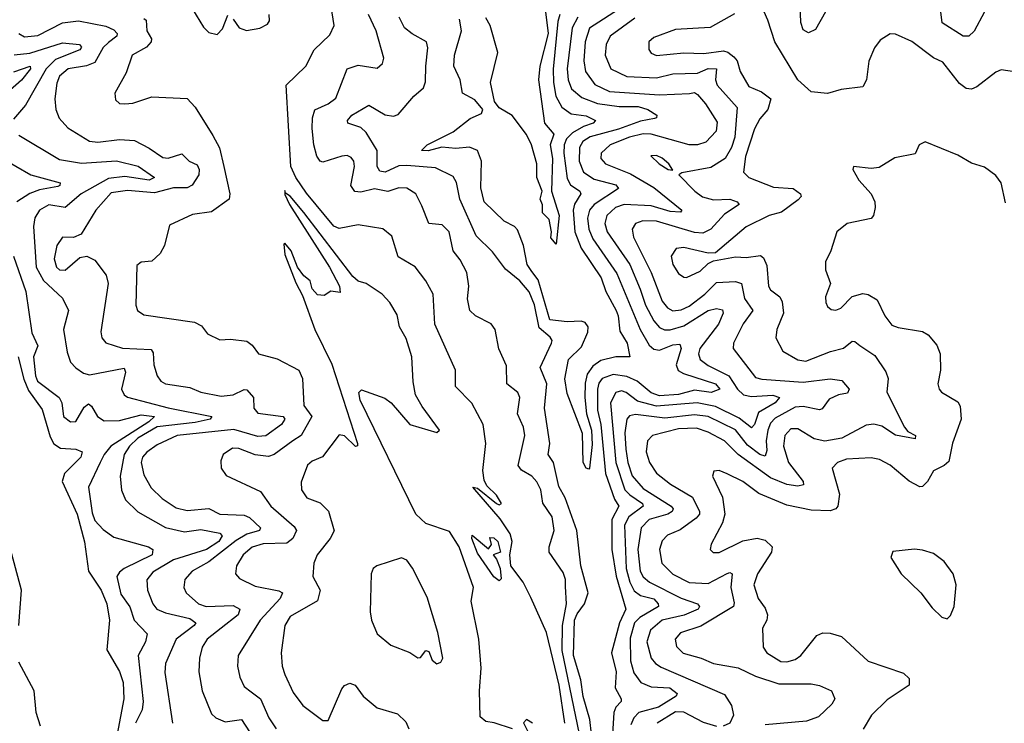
# Model space of a CAD drawing. Extents: x 1552294 to 1694791, y 811929 to 917222.
# Tile 527 of 643: x 1655458 to 1659086, y 890845 to 893436. Entities that reach past the tile are written whole.
import ezdxf

# ---------------------------------------------------------------- set-up
doc = ezdxf.new("R2010")
doc.units = 0

msp = doc.modelspace()

# ---------------------------------------------------------------- linework, layer by layer
at = {"layer": '0CON10XD'}
for points in [[(1658426.7, 893465), (1658390.1, 893399.9), (1658365, 893387.8), (1658345, 893399.2), (1658336, 893426), (1658330.7, 893595)], [(1657466.4, 890845), (1657446.3, 890985), (1657399.2, 891179.2), (1657341.7, 891308.3), (1657312.9, 891365), (1657267.1, 891425), (1657263.8, 891465), (1657273.1, 891515), (1657265, 891542.9), (1657228.3, 891598.2), (1657127.5, 891715), (1657145, 891710.8), (1657214.5, 891654.5), (1657225, 891650), (1657233.3, 891655), (1657214.3, 891685), (1657179.8, 891719.8), (1657169.8, 891739.8), (1657164, 891776), (1657175.5, 891875), (1657165.4, 891945), (1657123.6, 892023.6), (1657063.5, 892085), (1657064.3, 892145), (1656988.2, 892315), (1656981.5, 892425), (1656954.8, 892474.8), (1656915, 892526.5), (1656852.9, 892562.9), (1656829.3, 892639.3), (1656796, 892666), (1656705, 892681.2), (1656635, 892667.1), (1656615, 892675.9), (1656515, 892796.8), (1656474.8, 892855), (1656456.9, 892895), (1656440, 893195), (1656511.9, 893265), (1656543.5, 893325), (1656600.2, 893379.8), (1656616.5, 893415), (1656599.6, 893525)], [(1659124.2, 893244.2), (1659075, 893251.4), (1659055, 893243.1), (1658985, 893188.5), (1658965, 893180.5), (1658945, 893182.5), (1658921.3, 893201.3), (1658859.8, 893279.8), (1658825.5, 893295.5), (1658745.5, 893355.5), (1658685, 893382.5), (1658665.9, 893384.1), (1658628.8, 893361.2), (1658607.3, 893332.7), (1658586.6, 893283.4), (1658578.1, 893215), (1658565, 893188.8), (1658485, 893178.9), (1658435, 893163.9), (1658375, 893170.5), (1658325, 893214.2), (1658240, 893355), (1658214.3, 893434.3), (1658168.8, 893538.8)], [(1656094.6, 893474.6), (1656135, 893408.8), (1656155, 893388.8), (1656185, 893381.2)], [(1657391.2, 893495), (1657405.2, 893385), (1657374.4, 893265), (1657369.3, 893215), (1657392.2, 893055), (1657425.8, 893015), (1657412.5, 892975), (1657420.8, 892925), (1657417.3, 892805), (1657445.5, 892715), (1657435, 892610), (1657415, 892632.5), (1657417.8, 892655), (1657409.2, 892700.8), (1657384.3, 892725), (1657384, 892754), (1657375.8, 892775), (1657382.9, 892805), (1657362.9, 892855), (1657362.9, 892905), (1657344.4, 892975), (1657325, 893013.8), (1657273.2, 893083.2), (1657225, 893111.1), (1657207.8, 893135), (1657192.3, 893205), (1657220, 893315), (1657191.5, 893415), (1657175, 893442.5)], [(1657681.1, 893485), (1657557.2, 893405), (1657541.2, 893355), (1657536.5, 893285), (1657542.4, 893245), (1657577.7, 893197.7), (1657631.7, 893171.7), (1657815, 893159.2), (1657925.9, 893164.1), (1657945, 893168.2), (1657955, 893161.1), (1657985, 893126.2), (1658028.6, 893058.6), (1658023.8, 893025), (1657986.4, 892985), (1657955, 892975.2), (1657925, 892975.7), (1657785, 893014.1), (1657755, 893015.6), (1657705, 893004.1), (1657633.8, 892975), (1657600, 892945), (1657599.7, 892925), (1657617.1, 892905), (1657708.5, 892868.5), (1657795, 892818.7), (1657897.5, 892735), (1657892.4, 892727.6), (1657855, 892729.4), (1657785, 892751), (1657685, 892755.1), (1657653.6, 892745), (1657621.6, 892715), (1657614.5, 892685), (1657622.6, 892655), (1657705.8, 892535), (1657744.2, 892444.2), (1657764.3, 892385), (1657795, 892327.1), (1657815, 892302.5), (1657833.9, 892293.9), (1657855, 892293.9), (1657905, 892308.6), (1657995, 892365.5), (1658025, 892372.7), (1658048, 892368), (1658050.4, 892355), (1658033.3, 892315), (1657964.4, 892225), (1657959.8, 892205), (1657965.9, 892185), (1657995, 892163), (1658070.6, 892125), (1658102.5, 892075), (1658125, 892054.3), (1658155, 892048.8), (1658233.1, 892053.1), (1658258.2, 892045), (1658241.8, 892025), (1658180.5, 891989.5), (1658165, 891945.5), (1658155, 891933.5), (1658108.9, 891968.9), (1658021.5, 892011.5), (1657954.7, 892025.3), (1657805, 892012.7), (1657735, 892031.8), (1657692.8, 892062.8), (1657675, 892069.6), (1657655, 892063.2), (1657634.9, 892025), (1657654.5, 891805), (1657687.3, 891705), (1657705.8, 891685.8), (1657753, 891655), (1657755.9, 891645), (1657702.9, 891605), (1657686.4, 891575), (1657692.6, 891415), (1657705.7, 891365), (1657722.4, 891332.4), (1657745, 891316.1), (1657795, 891302.8), (1657811, 891285), (1657811.8, 891275), (1657743.1, 891235), (1657723.4, 891215), (1657708, 891158), (1657708.1, 891075), (1657720.7, 891030.7), (1657747.1, 890995), (1657785, 890979.6), (1657853.5, 890975), (1657880.9, 890955), (1657876.9, 890945), (1657811.8, 890905), (1657739.4, 890885), (1657720.5, 890865), (1657710.2, 890839.8)], [(1659012.9, 893465), (1658975, 893394.4), (1658955, 893375.5), (1658935, 893375.4), (1658856.7, 893425), (1658849, 893495)], [(1655915, 893440.7), (1655923.9, 893433.9), (1655926.8, 893395), (1655943.5, 893365), (1655942.8, 893355), (1655925, 893335.3), (1655871.9, 893305), (1655850.2, 893239.8), (1655808.8, 893165), (1655811.2, 893141.2), (1655825, 893128), (1655845, 893125.7), (1655875, 893128.9), (1655945, 893151.5), (1656075, 893146.4), (1656104, 893114), (1656170, 893010), (1656194.3, 892964.3), (1656210.4, 892895), (1656232.8, 892795), (1656230, 892775), (1656165, 892728.2), (1656095, 892718.9), (1656010, 892680), (1655991.4, 892605), (1655975.5, 892575), (1655945, 892546.5), (1655905, 892542.9), (1655889.6, 892530.4), (1655885.7, 892385), (1655892.5, 892365), (1655915, 892349.2), (1656102.1, 892322.1), (1656128.3, 892308.3), (1656149.7, 892279.7), (1656195, 892256.7), (1656235, 892260), (1656295, 892251.9), (1656315, 892237.5), (1656337.5, 892205), (1656406.8, 892186.8), (1656485.9, 892145.9), (1656499.6, 892115), (1656505.3, 892015), (1656534.1, 891975), (1656494.7, 891905), (1656464.4, 891885.6), (1656395, 891834.8), (1656375, 891828.1), (1656325, 891833.1), (1656265, 891857.3), (1656242, 891858), (1656207.1, 891835), (1656198.7, 891811.3), (1656200.6, 891785), (1656218.1, 891758.1), (1656345, 891698.2), (1656383.6, 891645), (1656469.6, 891569.6), (1656477.9, 891555), (1656464.3, 891525), (1656441.8, 891508.2), (1656355, 891505.7), (1656315, 891493.2), (1656281.3, 891465), (1656256.8, 891425), (1656253.5, 891395), (1656267.7, 891377.7), (1656325, 891349.5), (1656412.8, 891332.8), (1656425.8, 891325), (1656417.3, 891305), (1656343.9, 891225), (1656262.7, 891095), (1656260.8, 891055), (1656268.5, 891015), (1656285, 890980.6), (1656310.8, 890960.7), (1656345.3, 890935), (1656376.5, 890865), (1656403.2, 890825)], [(1656185, 893381.2), (1656205, 893402.5), (1656225, 893453.3)], [(1656245, 893438), (1656266.6, 893406.6), (1656293.9, 893396.1), (1656342.5, 893405), (1656370.7, 893419.3), (1656378.3, 893431.7), (1656376.7, 893455)], [(1657521.3, 890805), (1657456.5, 891113.5), (1657458.4, 891205), (1657473, 891285), (1657469.3, 891349.3), (1657469.2, 891375), (1657460.1, 891400.1), (1657408.8, 891475), (1657408.8, 891495), (1657427.3, 891555), (1657420, 891605), (1657385.3, 891655.3), (1657377.8, 891705), (1657363.8, 891733.8), (1657344.8, 891754.8), (1657307, 891777), (1657294.7, 891794.7), (1657318.7, 891905), (1657314.6, 891935), (1657292.5, 891985), (1657301.2, 892045), (1657293.4, 892063.4), (1657253.1, 892095), (1657251.4, 892161.4), (1657223.4, 892223.4), (1657209.4, 892295), (1657195, 892315.6), (1657137.5, 892345), (1657116.9, 892365), (1657108.5, 892408.5), (1657112.3, 892455), (1657105.4, 892505), (1657081.5, 892551.5), (1657054.6, 892585), (1657040.4, 892655), (1657015, 892680.5), (1656965.5, 892685.5), (1656939.1, 892750.9), (1656917.7, 892795), (1656884.7, 892815.3), (1656855, 892817), (1656815, 892802.8), (1656765, 892812.9), (1656715, 892801.1), (1656693.2, 892803.2), (1656678.4, 892825), (1656691.8, 892895), (1656688.9, 892915), (1656679.1, 892929.1), (1656665, 892935.4), (1656645, 892933.8), (1656575, 892911.2), (1656565, 892915.5), (1656553.4, 892933.4), (1656541.5, 892975), (1656535.9, 893035), (1656536.9, 893075), (1656545.7, 893104.3), (1656595, 893125.9), (1656622.5, 893147.5), (1656665, 893255.5), (1656705, 893268.4), (1656775, 893257.8), (1656794.4, 893275), (1656800, 893295), (1656771.4, 893395), (1656743.3, 893455)], [(1657413, 892267), (1657371.8, 892301.8), (1657355, 892385.6), (1657335, 892433.5), (1657300.5, 892475), (1657247.7, 892517.7), (1657200.7, 892580.7), (1657140.2, 892640.2), (1657079.4, 892775), (1657067, 892837), (1657055, 892858.9), (1656990.1, 892890.1), (1656885, 892899.7), (1656855, 892898.1), (1656805, 892874.8), (1656785, 892877.8), (1656775.7, 892895), (1656775.4, 892955), (1656735, 893020.9), (1656715, 893039.3), (1656667.1, 893055), (1656666.4, 893065), (1656681.8, 893085), (1656745, 893121.8), (1656805, 893085.8), (1656835, 893081.3), (1656852.7, 893087.3), (1656910.6, 893155), (1656945.5, 893185), (1656953, 893207), (1656954.6, 893264.6), (1656962, 893332), (1656957.3, 893355), (1656903.7, 893383.7), (1656875.9, 893405.9), (1656856.1, 893445)], [(1657448.1, 893455), (1657440.8, 893429.2), (1657423.4, 893253.4), (1657424.4, 893205), (1657434, 893155), (1657455, 893114.1), (1657489.5, 893089.5), (1657545, 893082.1), (1657579.5, 893065), (1657570.6, 893055), (1657535, 893043.1), (1657495, 893019.1), (1657473.2, 892996.8), (1657464.8, 892974.8), (1657463.2, 892945), (1657475, 892851.5), (1657487.8, 892827.8), (1657522.2, 892805), (1657525.8, 892795), (1657502.7, 892757.3), (1657496.9, 892735), (1657503.8, 892655), (1657526.6, 892595), (1657600.7, 892485), (1657617.2, 892435), (1657655.5, 892365), (1657663.1, 892345), (1657669, 892289), (1657696.8, 892245), (1657706, 892195), (1657654.7, 892194.7), (1657598.8, 892181.2), (1657570.2, 892159.8), (1657549.4, 892130.6), (1657542, 892098), (1657540.9, 892045), (1657546.9, 891985), (1657565.3, 891925), (1657567.8, 891872.2), (1657557.1, 891785), (1657555, 891780.8), (1657545, 891784.3), (1657534.7, 891805), (1657532.3, 891912.3), (1657475, 892060), (1657466.1, 892113.9), (1657480, 892185), (1657528.1, 892231.9), (1657550.9, 892285), (1657552.7, 892305), (1657541.3, 892321.3), (1657526.5, 892326.5), (1657475, 892323.5), (1657411.2, 892331.2), (1657368.3, 892478.4), (1657345, 892508.8), (1657328.4, 892535), (1657314.9, 892605), (1657292.2, 892662.2), (1657280.6, 892675), (1657243.7, 892693.7), (1657168.9, 892765), (1657156.8, 892816.8), (1657159.5, 892915), (1657145.3, 892955), (1657115, 892967.1), (1657065, 892961.2), (1657013.5, 892966.5), (1656963.4, 892953.4), (1656938.8, 892955), (1656959.4, 892975), (1657055, 893023.6), (1657117.9, 893072.1), (1657159.3, 893090.7), (1657164.6, 893105), (1657135, 893141.1), (1657089.4, 893165), (1657080.7, 893215), (1657057.1, 893265), (1657060, 893305), (1657086.2, 893395), (1657078.6, 893438.6)], [(1657514.8, 893445), (1657493.3, 893406.7), (1657475.4, 893255), (1657479.4, 893215), (1657491.8, 893181.8), (1657529.7, 893149.7), (1657587.3, 893127.3), (1657667, 893117), (1657736.6, 893116.6), (1657773.1, 893105), (1657805.7, 893085), (1657804.2, 893075), (1657797.6, 893072.4), (1657745, 893063), (1657665, 893032.9), (1657560, 893005), (1657532.5, 892987.4), (1657520.3, 892965), (1657519.9, 892915), (1657535, 892874.3), (1657575, 892848.6), (1657655, 892828.3), (1657664, 892815), (1657574.4, 892755), (1657557.4, 892735), (1657550.7, 892705), (1657555.2, 892664.8), (1657569.5, 892629.5), (1657658.8, 892501.2), (1657744.6, 892294.6), (1657777.6, 892237.6), (1657795, 892222.6), (1657815, 892218.5), (1657865, 892239), (1657890.9, 892240.9), (1657895.3, 892225.3), (1657877.5, 892165), (1657884.6, 892144.6), (1657903.4, 892133.4), (1658021.5, 892095), (1658037.7, 892075), (1658006.5, 892063.5), (1657945, 892071.4), (1657885, 892055.8), (1657815, 892051.4), (1657785, 892061.5), (1657733.3, 892105), (1657695, 892121.9), (1657645, 892129.8), (1657604.8, 892115), (1657592.4, 892097.6), (1657586.5, 892075), (1657587.6, 891997.6), (1657599.1, 891945), (1657616.1, 891765), (1657650.2, 891670.2), (1657665.2, 891645), (1657640.3, 891595), (1657640.4, 891485), (1657656.3, 891386.3), (1657691.3, 891265), (1657667.6, 891215), (1657638.4, 891105), (1657656.1, 891035), (1657651.9, 890975), (1657674.7, 890935), (1657674.6, 890925), (1657654.2, 890905), (1657646.7, 890885), (1657641.4, 890785)], [(1657725, 893441.5), (1657634.2, 893375), (1657619.5, 893345), (1657615.3, 893305), (1657636.2, 893255), (1657695, 893226.9), (1657805, 893221.7), (1657865, 893236.2), (1657955, 893239.5), (1657995, 893256.1), (1658025, 893255.2), (1658021.7, 893215), (1658028, 893195), (1658102.3, 893112.3), (1658093.1, 893003.1), (1658081.4, 892965), (1658057.2, 892925), (1658005, 892891.3), (1657897.3, 892872.7), (1657886.7, 892865), (1657945.4, 892805), (1657974.1, 892784.1), (1658015, 892772.9), (1658075, 892775.2), (1658101.4, 892765), (1658109.4, 892755), (1658055, 892720.4), (1658005, 892664.1), (1657975, 892650), (1657945, 892652.3), (1657805, 892694.5), (1657754.3, 892695.7), (1657727.5, 892685), (1657715.4, 892665), (1657719.5, 892635), (1657784.9, 892504.9)], [(1658092.2, 893457.8), (1658002.4, 893407.6), (1657875, 893399.7), (1657795, 893370.9), (1657776.7, 893355), (1657776.3, 893326.3), (1657785, 893313.3), (1657805, 893304.1), (1657905, 893314.3), (1657978.3, 893311.7), (1658051.3, 893321.3), (1658067.1, 893317.1), (1658089.7, 893299.7), (1658101.8, 893285), (1658112.2, 893245), (1658145, 893190), (1658190.8, 893170.8), (1658226.2, 893145), (1658214.6, 893105.4), (1658185, 893070.9), (1658165, 893034.4), (1658132.6, 892932.6), (1658125, 892874), (1658145.3, 892855.2), (1658235, 892819.5), (1658307.5, 892815), (1658335.6, 892795), (1658337.1, 892785), (1658326.7, 892773.3), (1658265, 892727.4), (1658220, 892715), (1658135, 892673.6), (1658022.2, 892577.8), (1657995, 892576.9), (1657905, 892597.4), (1657877.1, 892592.9), (1657858.8, 892565), (1657865, 892534.2), (1657885, 892501.5), (1657905, 892487.5), (1657915, 892487.3), (1657965, 892510), (1657995, 892538.5), (1658015, 892548.5), (1658095, 892563.3), (1658135, 892560.4), (1658187.3, 892567.3), (1658199, 892559), (1658211.5, 892531.5), (1658216.7, 892455), (1658225, 892441.2), (1658259.1, 892415), (1658267.3, 892397.3), (1658272.1, 892355), (1658247.3, 892295), (1658244.5, 892265), (1658270, 892215), (1658325, 892183.2), (1658355, 892178), (1658445.5, 892214.5), (1658493, 892227), (1658525, 892252.5), (1658535, 892251.5), (1658553.6, 892236.4), (1658609, 892199), (1658649.6, 892139.6), (1658657.7, 892115), (1658653.8, 892065), (1658718, 891935), (1658730.1, 891920.1), (1658758.5, 891905), (1658757.1, 891892.9), (1658685, 891906.3), (1658635, 891938.9), (1658605, 891946.9), (1658577.6, 891942.4), (1658486.9, 891895), (1658425, 891884.1), (1658385, 891892.7), (1658325, 891929.8), (1658300, 891930), (1658277.3, 891905), (1658272.8, 891865), (1658291.2, 891805), (1658344.6, 891735), (1658346.4, 891723.6), (1658325, 891718.8), (1658285, 891724.3), (1658225, 891748.4), (1658105.2, 891835), (1658055, 891885.6), (1657995, 891917), (1657951.7, 891931.7), (1657885, 891929.6), (1657790, 891905), (1657771.3, 891885), (1657766.3, 891845), (1657778.3, 891805), (1657805, 891766.7), (1657856, 891726), (1657937.6, 891677.6), (1657963.5, 891625), (1657963.3, 891615), (1657950.1, 891599.9), (1657892.2, 891557.8), (1657845, 891537.3), (1657825, 891516.5), (1657815.4, 891485), (1657824.6, 891435), (1657865, 891393.8), (1657925, 891362.9), (1657995, 891359.6), (1658065, 891396.8), (1658075, 891400.4), (1658083.1, 891395), (1658078.9, 891345), (1658091.1, 891288.9), (1658088.4, 891275), (1657967.4, 891202.6), (1657892.4, 891177.6), (1657872.7, 891155), (1657878.1, 891128.1), (1657903, 891103), (1657968.8, 891085), (1658015, 891064.7), (1658105, 891049), (1658169.1, 891019.1), (1658255, 890990.6), (1658375, 890990.9), (1658405, 890984.5), (1658449.2, 890965), (1658462, 890935), (1658450.8, 890915), (1658401.5, 890868.5), (1658357.2, 890852.8), (1658205, 890838.9)], [(1655454.8, 893384.8), (1655475, 893372.4), (1655525, 893377.4), (1655615, 893424.2), (1655675, 893432.1), (1655775, 893411.7), (1655805, 893398.9), (1655816.7, 893385), (1655816.1, 893375), (1655785, 893351.5), (1655765.8, 893334.2), (1655735, 893278.4), (1655703.9, 893266.1), (1655636.9, 893255), (1655605, 893228.5), (1655595, 893202), (1655586.8, 893145), (1655591, 893105), (1655603.5, 893073.5), (1655635, 893037.7), (1655715, 892989.1), (1655745.3, 892985.3), (1655825, 892994.8), (1655880.8, 892990.9), (1655935, 892963.4), (1655985, 892928.8), (1656005, 892926.3), (1656055, 892942.1), (1656082.1, 892915), (1656111.7, 892901.7), (1656118.9, 892885), (1656117.8, 892865), (1656093.8, 892826.2), (1656075, 892816.5), (1656025, 892817), (1655955, 892798.5), (1655855, 892807.4), (1655795, 892798.4), (1655738, 892735), (1655684, 892646), (1655656.1, 892633.9), (1655615, 892635.5), (1655595.3, 892605)], [(1655437.2, 893307.2), (1655495, 893313.3), (1655615, 893351), (1655678.2, 893345), (1655685.3, 893335), (1655679.4, 893325), (1655590.1, 893289.9), (1655555.1, 893255), (1655479, 893121), (1655435, 893069.2)], [(1655436.1, 893243.9), (1655496.7, 893265), (1655498.2, 893255), (1655465, 893213.9), (1655328.8, 893095)], [(1655455, 893010.5), (1655605, 892920.7), (1655685, 892908), (1655815, 892916), (1655895, 892896.7), (1655954.5, 892855), (1655935, 892845.3), (1655845, 892858.5), (1655785, 892850.9), (1655684.8, 892795), (1655625.5, 892744.5), (1655565, 892753.8), (1655530.4, 892735), (1655514.1, 892705.9), (1655508.1, 892675), (1655518, 892525), (1655546, 892476), (1655615, 892410), (1655637.9, 892365), (1655619.8, 892295), (1655632.2, 892212.2), (1655644.7, 892175), (1655665, 892153.8), (1655692.5, 892135), (1655715, 892128.7), (1655842.7, 892152.7), (1655847.9, 892137.9), (1655833.5, 892075), (1655842.9, 892055), (1655855, 892046.1), (1656005, 892006.7), (1656165.6, 891975), (1656160, 891965), (1656105, 891952.4), (1655965, 891936.7), (1655893.1, 891895), (1655862.3, 891865), (1655843.3, 891835), (1655828.4, 891755), (1655833.2, 891703.2), (1655847.6, 891667.6), (1655893.4, 891623.4), (1655995.5, 891565.5), (1656065, 891549.5), (1656125, 891558.1), (1656195.3, 891545.2), (1656204.4, 891535), (1656191.6, 891515), (1656146.6, 891485), (1656025, 891446.7), (1655948.7, 891401.3), (1655926.6, 891373.4), (1655929.3, 891335), (1655948.8, 891285), (1655963.8, 891265), (1655995, 891251.6), (1656085, 891231), (1656106.4, 891215), (1656101.2, 891205), (1656034.8, 891155), (1655995.3, 891065), (1655992.6, 891032.6), (1656020.8, 890845)], [(1659091.1, 892761.1), (1659074.2, 892835), (1659055, 892862), (1659012.7, 892892.7), (1658965, 892907.5), (1658915, 892937.5), (1658795, 892986), (1658772.5, 892975), (1658758, 892942), (1658682.5, 892927.5), (1658625, 892891.2), (1658595, 892887.5), (1658530, 892895), (1658527.5, 892885), (1658550, 892845), (1658595.8, 892795), (1658609.2, 892765), (1658610, 892745), (1658604.4, 892715.6), (1658595, 892704), (1658506.7, 892685), (1658468.8, 892655), (1658447.1, 892585), (1658426.9, 892545), (1658426.7, 892515), (1658445.4, 892465), (1658427.5, 892415), (1658428.9, 892395), (1658435, 892380), (1658448.5, 892368.5), (1658465, 892366.5), (1658483.6, 892373.6), (1658525, 892417.3), (1658565, 892427.7), (1658585, 892424.6), (1658617.1, 892405), (1658645.8, 892345), (1658671.5, 892311.5), (1658695, 892302.2), (1658785, 892287.5), (1658805.3, 892275.3), (1658837, 892237), (1658850, 892205), (1658851.4, 892145), (1658841.4, 892095), (1658845.7, 892075.7), (1658855, 892064), (1658915, 892029.4), (1658923, 892013), (1658927.7, 891965), (1658895, 891876.7), (1658881.1, 891808.9), (1658865, 891793.8), (1658825, 891774.4), (1658803.3, 891735), (1658785, 891716.9), (1658775, 891715.6), (1658735, 891736.4), (1658665.8, 891795.8), (1658626.4, 891816.4), (1658595, 891822), (1658505, 891818), (1658471.2, 891805), (1658452, 891785), (1658478.2, 891688.2), (1658473.2, 891645), (1658465, 891634.7), (1658445, 891627.1), (1658375, 891629.7), (1658285, 891648.9), (1658181.5, 891691.5), (1658122.9, 891735), (1658065, 891763.3), (1658035, 891775.7), (1658016.2, 891773.8), (1658010.8, 891755), (1658048, 891678), (1658056.2, 891615), (1658047.1, 891582.9), (1658005.7, 891505), (1658002, 891485), (1658013.4, 891473.4), (1658035, 891473.6), (1658122.6, 891517.4), (1658175, 891526.6), (1658205, 891520), (1658230.4, 891495), (1658228.5, 891475), (1658176.4, 891395), (1658162.7, 891355), (1658178.7, 891305), (1658205, 891268.9), (1658213.5, 891245), (1658210.9, 891225), (1658195.4, 891195), (1658197.5, 891125), (1658210.8, 891105), (1658262.9, 891072.9), (1658285, 891071.8), (1658315, 891080.2), (1658335.9, 891095), (1658395, 891168), (1658418, 891178), (1658445, 891177.1), (1658486.2, 891165), (1658585, 891074.4), (1658715, 891029.2), (1658735, 891010), (1658735.7, 890985), (1658655, 890931.8), (1658596.2, 890875), (1658566.3, 890823.7)], [(1655388.8, 892928.8), (1655499.1, 892865), (1655606.9, 892835), (1655605.6, 892825), (1655598.4, 892821.6), (1655530.8, 892809.2), (1655495, 892796.3), (1655447.4, 892765)], [(1657865, 892882.5), (1657850, 892905), (1657825, 892925.6), (1657805, 892936.5), (1657783.8, 892935), (1657814.2, 892905), (1657847.5, 892885), (1657865, 892882.5)], [(1657274.1, 890824.1), (1657206.8, 890846.8), (1657175, 890851.2), (1657155, 890869.4), (1657152.6, 890965), (1657158.3, 891048.3), (1657150.3, 891155), (1657122.1, 891295), (1657130.4, 891345), (1657077.8, 891495), (1657041.3, 891551.3), (1656955, 891580.7), (1656917, 891615), (1656713, 892035), (1656707.1, 892062.9), (1656717.5, 892072.5), (1656802.9, 892042.9), (1656826.5, 892025), (1656895, 891944.9), (1656995, 891915.7), (1657005.4, 891924.6), (1656941.2, 892011.2), (1656916.4, 892055), (1656907.8, 892102.3), (1656903.3, 892195), (1656882.4, 892262.4), (1656857.5, 892305), (1656848.9, 892348.9), (1656821.2, 892395), (1656794, 892425), (1656735, 892464), (1656705, 892473.3), (1656685, 892490.5), (1656505, 892725.6), (1656455, 892785.7), (1656437.5, 892797.5), (1656435, 892806.7), (1656435, 892792.5), (1656452.5, 892755), (1656599.6, 892525), (1656636.2, 892455), (1656639.1, 892430.9), (1656603.8, 892436.2), (1656579.3, 892420.7), (1656555, 892423.3), (1656536.2, 892445), (1656528.8, 892475), (1656505, 892492.9), (1656481.1, 892525), (1656458.2, 892585), (1656435, 892613.3), (1656430.8, 892609.2), (1656435, 892571.2), (1656475, 892467.5), (1656500.3, 892420.3), (1656545.8, 892295), (1656607.6, 892167.6), (1656702.5, 891875), (1656703, 891867), (1656695, 891864.3), (1656655, 891904), (1656635, 891906.7), (1656574, 891826), (1656535, 891810.8), (1656518.6, 891795), (1656495, 891732.5), (1656495.8, 891705), (1656515.8, 891675), (1656565, 891656.6), (1656596.3, 891626.3), (1656616.6, 891553.4), (1656602.5, 891525), (1656554.5, 891465), (1656541.9, 891435), (1656538.2, 891385), (1656564.6, 891335), (1656555, 891295.8), (1656455, 891238.5), (1656435.3, 891205), (1656421.1, 891105), (1656425.3, 891055.3), (1656434.7, 891025), (1656465, 890958.6), (1656500.6, 890910.6), (1656575, 890855.5), (1656595, 890855.7), (1656645, 890971.9), (1656655, 890984.4), (1656675, 890993.3), (1656694.2, 890985), (1656723.3, 890945), (1656775, 890902.1), (1656849.8, 890879.8), (1656880.5, 890850.5), (1656892.2, 890825)], [(1655595.3, 892605), (1655584.7, 892555), (1655594, 892525), (1655604.4, 892515), (1655625, 892514), (1655679.5, 892560.5), (1655705, 892565.5), (1655735, 892550), (1655776.9, 892495), (1655784, 892465), (1655756.4, 892286.4), (1655760.5, 892265), (1655775, 892246.7), (1655836.1, 892226.1), (1655941.7, 892221.7), (1655949.2, 892209.2), (1655952.6, 892165), (1655964.8, 892124.8), (1655978.2, 892105), (1655994.8, 892094.8), (1656085, 892081.6), (1656125, 892064.6), (1656200.3, 892050.3), (1656245, 892054.3), (1656285, 892073.7), (1656295, 892073.1), (1656319.7, 892045), (1656320.6, 892005), (1656335, 891987.3), (1656429.1, 891975), (1656434.7, 891965), (1656422.1, 891945), (1656365, 891903.8), (1656335, 891901.4), (1656246.4, 891926.4), (1656038.1, 891905), (1655965, 891870.2), (1655926, 891844), (1655910.2, 891825), (1655905.2, 891805), (1655915, 891760), (1655942.3, 891712.3), (1655982.9, 891672.9), (1656035, 891638.1), (1656075, 891628.4), (1656155, 891636), (1656195.6, 891615.6), (1656285, 891611.8), (1656305, 891603.2), (1656345.4, 891565), (1656341.2, 891555), (1656295, 891541.2), (1656255, 891517.8), (1656155, 891440.2), (1656093.5, 891405), (1656066.2, 891375), (1656063.1, 891345), (1656071.2, 891325), (1656116.4, 891285), (1656145, 891275.7), (1656245, 891279.4), (1656269.2, 891265), (1656262.9, 891245), (1656200.3, 891195), (1656148.2, 891155), (1656129.7, 891125), (1656120, 891085), (1656118.4, 891035), (1656130.7, 890965), (1656165, 890880), (1656180.5, 890865), (1656215, 890850.4), (1656275, 890859.4), (1656305, 890813.9)], [(1655434.8, 892565), (1655480.2, 892435), (1655502.4, 892282.4), (1655524.3, 892235), (1655508.2, 892195), (1655515.5, 892125), (1655523.8, 892105), (1655602.8, 892045), (1655612.8, 892025), (1655619.6, 891975), (1655645, 891955.5), (1655665, 891956.7), (1655695, 892009.4), (1655710.9, 892020.9), (1655722.4, 892012.4), (1655745, 891974.6), (1655769.3, 891959.3), (1655825, 891959.7), (1655905, 891981.5), (1655954.6, 891975), (1655933.7, 891955), (1655793.7, 891865), (1655769, 891835), (1655754.4, 891805), (1655710.9, 891715), (1655725, 891620), (1655735, 891591.5), (1655765, 891558.9), (1655805, 891530), (1655932, 891495), (1655948.1, 891485), (1655945.6, 891465), (1655843.3, 891415), (1655825, 891401.4), (1655816, 891385), (1655830.8, 891320.8), (1655864.1, 891274.1), (1655879.3, 891225), (1655927.3, 891175), (1655922, 891145), (1655893.9, 891095), (1655913.3, 890925), (1655909, 890895), (1655884.3, 890845)], [(1657784.9, 892504.9), (1657825, 892400), (1657845, 892374.8), (1657865, 892364), (1657895, 892367.3), (1657925, 892381.5), (1657982.4, 892425), (1658025, 892468.3), (1658095, 892472.4), (1658117.3, 892465), (1658129.2, 892409.2), (1658159.2, 892365), (1658124.3, 892315.7), (1658087.9, 892245), (1658086.4, 892225), (1658168.9, 892118.9), (1658192.4, 892112.4), (1658345, 892101.4), (1658445, 892113.2), (1658486.8, 892106.8), (1658514.5, 892075), (1658508.9, 892061.1), (1658475, 892054.1), (1658441.3, 892038.7), (1658415, 892002.7), (1658405, 891999.2), (1658345, 892012.2), (1658315, 892009.2), (1658241.7, 891968.3), (1658225, 891950.6), (1658214.9, 891925.1), (1658208.8, 891885), (1658211, 891849), (1658205, 891828.7), (1658185, 891834.6), (1658139.2, 891869.2), (1658095, 891926.3), (1657994.7, 891974.7), (1657945, 891980.6), (1657835, 891968.8), (1657727.5, 891982.5), (1657705, 891977.4), (1657695.2, 891964.8), (1657688.3, 891915), (1657691.4, 891855), (1657698.9, 891805), (1657715, 891756.4), (1657755, 891709.1), (1657858.8, 891645), (1657865.5, 891635), (1657861.8, 891625), (1657846.5, 891615), (1657777.1, 891595), (1657747.5, 891565), (1657736.2, 891485), (1657744.6, 891405), (1657755, 891384.8), (1657778.2, 891365), (1657895, 891306.3), (1657955.5, 891285), (1657963.2, 891275), (1657958.2, 891265), (1657906.7, 891243.2), (1657825.9, 891225), (1657782.6, 891187.4), (1657768.8, 891145), (1657784.8, 891085), (1657800.6, 891065), (1657821.5, 891051.5), (1658055, 890951.6), (1658080.8, 890910.8), (1658088.6, 890875), (1658074.5, 890845.5), (1658050, 890835)], [(1657564.9, 890805), (1657558.4, 890858.4), (1657534.2, 890944.2), (1657526.1, 891005), (1657499, 891095), (1657502.9, 891225), (1657511.8, 891248.2), (1657539, 891285), (1657552.3, 891325), (1657526, 891425), (1657511.1, 891555), (1657467.3, 891675), (1657445, 891717.3), (1657424.5, 891805), (1657404.7, 891835), (1657411.7, 891875), (1657392.1, 892005), (1657400.2, 892095), (1657375.2, 892155), (1657417.2, 892245), (1657419.6, 892255), (1657413, 892267)], [(1655452.3, 892195), (1655472.7, 892112.7), (1655490.8, 892070.8), (1655540.5, 892000.5), (1655570.2, 891900.2), (1655583.9, 891873.9), (1655608.2, 891858.2), (1655665, 891854.2), (1655688.6, 891845), (1655683.4, 891825), (1655622.7, 891765), (1655614.8, 891735), (1655669.3, 891615), (1655696.2, 891513.8), (1655711.9, 891405), (1655757.8, 891335), (1655779.2, 891285), (1655788.7, 891225), (1655778.7, 891115), (1655825, 891035.6), (1655838.7, 890995), (1655841.4, 890935), (1655816.8, 890805)], [(1657225, 891369.2), (1657205, 891383.8), (1657145, 891471.2), (1657124.1, 891525.9), (1657125, 891537.5), (1657185, 891487.5), (1657196.2, 891503.8), (1657190.7, 891529.3), (1657205, 891528), (1657219.2, 891515), (1657230, 891475), (1657202.5, 891465), (1657215, 891450), (1657228, 891415), (1657232.5, 891377.5), (1657225, 891369.2)], [(1655454.6, 891205.4), (1655464.6, 891335), (1655419.9, 891499.9)], [(1658875, 891230), (1658888.3, 891241.7), (1658901.2, 891275), (1658909.2, 891355), (1658897.5, 891395), (1658865, 891441.2), (1658825, 891470), (1658785, 891482.5), (1658755, 891486), (1658675, 891477.5), (1658667.5, 891455), (1658706.2, 891395), (1658778.8, 891325), (1658820.3, 891270.3), (1658856.4, 891236.4), (1658875, 891230)], [(1656995, 891064.4), (1657010.2, 891069.8), (1657016.7, 891085), (1656998.8, 891178.8), (1656959.2, 891309.2), (1656905, 891416.7), (1656885, 891446.2), (1656865, 891453.8), (1656773.8, 891425), (1656760.8, 891415), (1656753.6, 891395), (1656749.6, 891255), (1656754.6, 891225), (1656775, 891174.2), (1656825, 891133.1), (1656895.6, 891105.6), (1656925, 891086.7), (1656935, 891087.5), (1656955, 891113.3), (1656965, 891108.8), (1656977.6, 891077.6), (1656995, 891064.4)], [(1655534.3, 890835), (1655518.1, 890885), (1655511.4, 890965), (1655455, 891070)], [(1657347.5, 890845), (1657325, 890858.8), (1657313.8, 890846.2), (1657340, 890795)], [(1658026.4, 890833.6), (1657978.1, 890848.1), (1657905, 890885.9), (1657875, 890886.9), (1657806.4, 890845)]]:
    msp.add_lwpolyline(points, dxfattribs=at)

doc.saveas('drawing.dxf')
